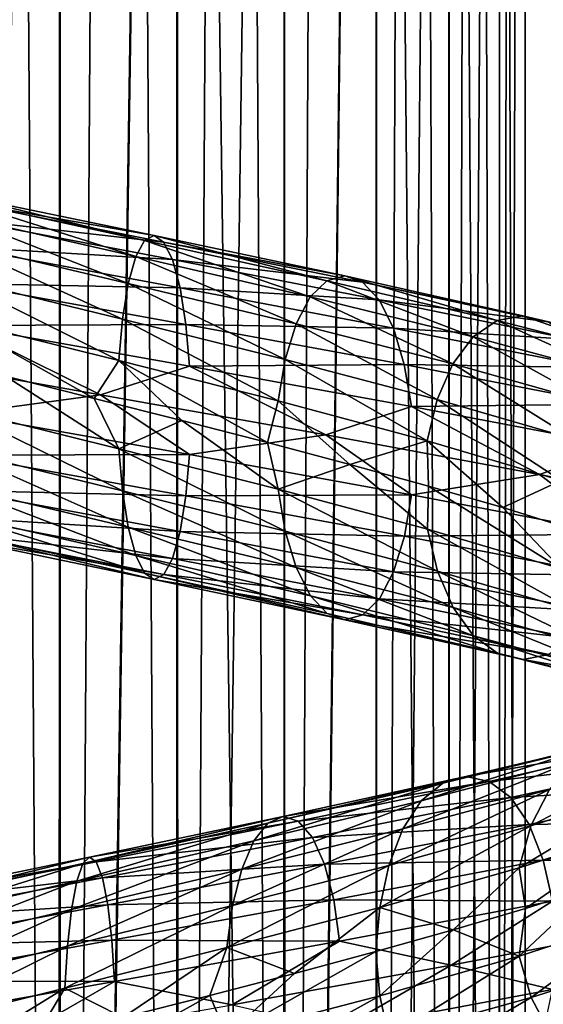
# Model space of a CAD drawing. Header units: metres. Extents: x -109 to 109, y -917 to 389.
# Tile 343 of 656: x 1 to 9, y -648 to -634. Entities that reach past the tile are written whole.
import ezdxf

# ---------------------------------------------------------------- set-up
doc = ezdxf.new("R2010")
doc.units = ezdxf.units.M
doc.layers.add('solid_24503124_XXX_01_SW0001', color=7, linetype='CONTINUOUS')
doc.layers.add('solid_24503124_XXX_01_SW0001_01', color=7, linetype='CONTINUOUS')

msp = doc.modelspace()

# ---------------------------------------------------------------- linework, layer by layer
at = {"layer": 'solid_24503124_XXX_01_SW0001'}
for points in [[(1.767249, -701, -391.68576), (1.767193, -437, -391.68573), (0, -437, -391.5)], [(0, -701, -391.5), (1.767249, -701, -391.68576), (0, -437, -391.5)], [(1.767193, -589, -8.314267), (0, -701, -8.5), (0, -589, -8.5)], [(1.767193, -589, -8.314267), (1.744606, -701, -8.319036), (0, -701, -8.5)], [(0.329235, -637.906921, -17.780201), (2.349829, -638.904236, -17.719374), (-0.96107, -638.316833, -17.849997)], [(1.834986, -647.439392, 14.760468), (0.101558, -648.502563, 14.806154), (-0.54983, -648.031006, 14.884398)]]:
    msp.add_3dface(points, dxfattribs=at)
at = {"layer": 'solid_24503124_XXX_01_SW0001_01'}
for points in [[(0, -701, -408.5), (0, -437, -408.5), (1.767193, -437, -408.31427)], [(1.767249, -701, -408.31424), (0, -701, -408.5), (1.767193, -437, -408.31427)], [(3.457262, -701, -392.234863), (3.457402, -437, -392.234924), (1.767193, -437, -391.68573)], [(1.767249, -701, -391.68576), (3.457262, -701, -392.234863), (1.767193, -437, -391.68573)], [(1.767249, -701, -408.31424), (1.767193, -437, -408.31427), (3.457402, -437, -407.765076)], [(3.457262, -701, -407.765137), (1.767249, -701, -408.31424), (3.457402, -437, -407.765076)], [(3.457262, -701, -392.234863), (4.996175, -701, -393.123352), (3.457402, -437, -392.234924)], [(3.457262, -701, -407.765137), (3.457402, -437, -407.765076), (4.996158, -437, -406.876648)], [(4.996175, -701, -406.876648), (3.457262, -701, -407.765137), (4.996158, -437, -406.876648)], [(4.996175, -701, -393.123352), (4.996158, -437, -393.123352), (3.457402, -437, -392.234924)], [(4.996175, -701, -393.123352), (6.316738, -437, -394.312408), (4.996158, -437, -393.123352)], [(4.996175, -701, -406.876648), (4.996158, -437, -406.876648), (6.316738, -437, -405.687592)], [(4.996175, -701, -393.123352), (6.316731, -701, -394.312378), (6.316738, -437, -394.312408)], [(6.316731, -701, -405.687622), (4.996175, -701, -406.876648), (6.316738, -437, -405.687592)], [(6.316731, -701, -394.312378), (7.361216, -701, -395.75), (6.316738, -437, -394.312408)], [(6.316731, -701, -405.687622), (6.316738, -437, -405.687592), (7.361266, -437, -404.249908)], [(7.361216, -701, -404.25), (6.316731, -701, -405.687622), (7.361266, -437, -404.249908)], [(7.361216, -701, -395.75), (7.361266, -437, -395.750092), (6.316738, -437, -394.312408)], [(7.361216, -701, -395.75), (8.083981, -701, -397.373352), (7.361266, -437, -395.750092)], [(7.361216, -701, -404.25), (7.361266, -437, -404.249908), (8.083978, -437, -402.626648)], [(8.083981, -701, -402.626648), (7.361216, -701, -404.25), (8.083978, -437, -402.626648)], [(8.083981, -701, -397.373352), (8.083978, -437, -397.373352), (7.361266, -437, -395.750092)], [(8.083981, -701, -397.373352), (8.453425, -437, -399.111481), (8.083978, -437, -397.373352)], [(8.083981, -701, -402.626648), (8.083978, -437, -402.626648), (8.453425, -437, -400.888519)], [(8.083981, -701, -397.373352), (8.453436, -701, -399.111511), (8.453425, -437, -399.111481)], [(8.453436, -701, -400.888489), (8.083981, -701, -402.626648), (8.453425, -437, -400.888519)], [(8.453436, -701, -400.888489), (8.453425, -437, -400.888519), (8.453425, -437, -399.111481)], [(8.453436, -701, -399.111511), (8.453436, -701, -400.888489), (8.453425, -437, -399.111481)], [(0, -589, 8.5), (0, -701, 8.5), (1.767249, -701, 8.314255)], [(1.767193, -589, 8.314267), (0, -589, 8.5), (1.767249, -701, 8.314255)], [(3.457402, -589, -7.765069), (3.437735, -701, -7.773801), (1.744606, -701, -8.319036)], [(1.767193, -589, -8.314267), (3.457402, -589, -7.765069), (1.744606, -701, -8.319036)], [(3.457402, -589, 7.765069), (1.767193, -589, 8.314267), (1.767249, -701, 8.314255)], [(3.457402, -589, 7.765069), (1.767249, -701, 8.314255), (3.458888, -701, 7.764412)], [(3.457402, -589, -7.765069), (4.980319, -701, -6.888136), (3.437735, -701, -7.773801)], [(3.457402, -589, -7.765069), (4.996158, -589, -6.876657), (4.980319, -701, -6.888136)], [(4.996158, -589, 6.876657), (3.457402, -589, 7.765069), (3.458888, -701, 7.764412)], [(4.996158, -589, 6.876657), (3.458888, -701, 7.764412), (4.999055, -701, 6.874551)], [(6.316738, -589, -5.687599), (6.304805, -701, -5.700828), (4.980319, -701, -6.888136)], [(4.996158, -589, -6.876657), (6.316738, -589, -5.687599), (4.980319, -701, -6.888136)], [(6.316738, -589, 5.687599), (4.996158, -589, 6.876657), (4.999055, -701, 6.874551)], [(6.316738, -589, 5.687599), (4.999055, -701, 6.874551), (6.320303, -701, 5.68364)], [(6.316738, -589, -5.687599), (7.353192, -701, -4.263868), (6.304805, -701, -5.700828)], [(6.316738, -589, -5.687599), (7.361266, -589, -4.249895), (7.353192, -701, -4.263868)], [(7.361266, -589, 4.249895), (6.316738, -589, 5.687599), (6.320303, -701, 5.68364)], [(7.361266, -589, 4.249895), (6.320303, -701, 5.68364), (7.364774, -701, 4.243832)], [(7.361266, -589, -4.249895), (8.079568, -701, -2.640186), (7.353192, -701, -4.263868)], [(7.361266, -589, -4.249895), (8.083978, -589, -2.626658), (8.079568, -701, -2.640186)], [(8.083978, -589, 2.626658), (7.361266, -589, 4.249895), (7.364774, -701, 4.243832)], [(8.083978, -589, 2.626658), (7.364774, -701, 4.243832), (8.086726, -701, 2.618177)], [(8.083978, -589, -2.626658), (8.452125, -701, -0.900884), (8.079568, -701, -2.640186)], [(8.083978, -589, -2.626658), (8.453425, -589, -0.888516), (8.452125, -701, -0.900884)], [(8.453425, -589, 0.888516), (8.083978, -589, 2.626658), (8.086726, -701, 2.618177)], [(8.453425, -589, 0.888516), (8.086726, -701, 2.618177), (8.454546, -701, 0.877868)], [(8.453425, -589, -0.888516), (8.454546, -701, 0.877868), (8.452125, -701, -0.900884)], [(8.453425, -589, -0.888516), (8.453425, -589, 0.888516), (8.454546, -701, 0.877868)], [(0.259029, -636.327209, -13.777434), (2.855374, -636.916016, -13.492933), (0.270558, -636.095581, -14.443323)], [(0.270558, -636.095581, -14.443323), (2.982463, -636.684204, -14.14662), (0.282992, -636.026428, -15.158349)], [(2.855374, -636.916016, -13.492933), (2.982463, -636.684204, -14.14662), (0.270558, -636.095581, -14.443323)], [(0.282992, -636.026428, -15.158349), (3.119531, -636.614807, -14.848486), (0.295431, -636.118896, -15.870812)], [(2.982463, -636.684204, -14.14662), (3.119531, -636.614807, -14.848486), (0.282992, -636.026428, -15.158349)], [(0.295431, -636.118896, -15.870812), (3.25665, -636.707031, -15.547786), (0.306973, -636.372009, -16.529015)], [(3.119531, -636.614807, -14.848486), (3.25665, -636.707031, -15.547786), (0.295431, -636.118896, -15.870812)], [(0.249229, -636.71521, -13.208104), (2.747351, -637.304199, -12.933974), (0.259029, -636.327209, -13.777434)], [(2.747351, -637.304199, -12.933974), (2.855374, -636.916016, -13.492933), (0.259029, -636.327209, -13.777434)], [(0.306973, -636.372009, -16.529015), (3.383887, -636.9599, -16.193771), (0.316793, -636.778259, -17.085644)], [(3.25665, -636.707031, -15.547786), (3.383887, -636.9599, -16.193771), (0.306973, -636.372009, -16.529015)], [(2.855374, -636.916016, -13.492933), (5.363885, -637.496948, -12.757736), (2.982463, -636.684204, -14.14662)], [(2.982463, -636.684204, -14.14662), (5.602623, -637.264587, -13.379162), (3.119531, -636.614807, -14.848486)], [(5.363885, -637.496948, -12.757736), (5.602623, -637.264587, -13.379162), (2.982463, -636.684204, -14.14662)], [(3.119531, -636.614807, -14.848486), (5.86011, -637.19458, -14.046233), (3.25665, -636.707031, -15.547786)], [(5.602623, -637.264587, -13.379162), (5.86011, -637.19458, -14.046233), (3.119531, -636.614807, -14.848486)], [(3.25665, -636.707031, -15.547786), (6.11769, -637.286194, -14.710725), (3.383887, -636.9599, -16.193771)], [(5.86011, -637.19458, -14.046233), (6.11769, -637.286194, -14.710725), (3.25665, -636.707031, -15.547786)], [(0.241683, -637.226318, -12.765991), (2.664169, -637.815491, -12.499846), (0.249229, -636.71521, -13.208104)], [(2.664169, -637.815491, -12.499846), (2.747351, -637.304199, -12.933974), (0.249229, -636.71521, -13.208104)], [(0.316793, -636.778259, -17.085644), (3.492133, -637.366028, -16.740007), (0.324364, -637.303528, -17.511087)], [(3.383887, -636.9599, -16.193771), (3.492133, -637.366028, -16.740007), (0.316793, -636.778259, -17.085644)], [(2.747351, -637.304199, -12.933974), (5.160961, -637.88562, -12.226198), (2.855374, -636.916016, -13.492933)], [(5.160961, -637.88562, -12.226198), (5.363885, -637.496948, -12.757736), (2.855374, -636.916016, -13.492933)], [(3.383887, -636.9599, -16.193771), (6.356708, -637.538513, -15.324412), (3.492133, -637.366028, -16.740007)], [(6.11769, -637.286194, -14.710725), (6.356708, -637.538513, -15.324412), (3.383887, -636.9599, -16.193771)], [(0.236841, -637.820618, -12.47765), (2.610793, -638.409851, -12.21663), (0.241683, -637.226318, -12.765991)], [(2.610793, -638.409851, -12.21663), (2.664169, -637.815491, -12.499846), (0.241683, -637.226318, -12.765991)], [(5.363885, -637.496948, -12.757736), (7.707234, -638.070435, -11.596307), (5.602623, -637.264587, -13.379162)], [(5.602623, -637.264587, -13.379162), (8.050272, -637.837158, -12.1665), (5.86011, -637.19458, -14.046233)], [(7.707234, -638.070435, -11.596307), (8.050272, -637.837158, -12.1665), (5.602623, -637.264587, -13.379162)], [(5.86011, -637.19458, -14.046233), (8.420248, -637.766235, -12.778316), (6.11769, -637.286194, -14.710725)], [(8.050272, -637.837158, -12.1665), (8.420248, -637.766235, -12.778316), (5.86011, -637.19458, -14.046233)], [(0.324364, -637.303528, -17.511087), (3.575588, -637.891113, -17.157438), (0.329235, -637.906921, -17.780201)], [(3.492133, -637.366028, -16.740007), (3.575588, -637.891113, -17.157438), (0.324364, -637.303528, -17.511087)], [(2.664169, -637.815491, -12.499846), (5.004702, -638.397278, -11.813187), (2.747351, -637.304199, -12.933974)], [(5.004702, -638.397278, -11.813187), (5.160961, -637.88562, -12.226198), (2.747351, -637.304199, -12.933974)], [(3.492133, -637.366028, -16.740007), (6.560051, -637.944153, -15.84317), (3.575588, -637.891113, -17.157438)], [(6.356708, -637.538513, -15.324412), (6.560051, -637.944153, -15.84317), (3.492133, -637.366028, -16.740007)], [(6.11769, -637.286194, -14.710725), (8.790358, -637.856873, -13.387532), (6.356708, -637.538513, -15.324412)], [(8.420248, -637.766235, -12.778316), (8.790358, -637.856873, -13.387532), (6.11769, -637.286194, -14.710725)], [(5.160961, -637.88562, -12.226198), (7.415658, -638.4599, -11.108315), (5.363885, -637.496948, -12.757736)], [(7.415658, -638.4599, -11.108315), (7.707234, -638.070435, -11.596307), (5.363885, -637.496948, -12.757736)], [(6.356708, -637.538513, -15.324412), (9.133798, -638.108337, -13.949927), (6.560051, -637.944153, -15.84317)], [(8.790358, -637.856873, -13.387532), (9.133798, -638.108337, -13.949927), (6.356708, -637.538513, -15.324412)], [(0.236841, -637.820618, -12.47765), (0.981228, -638.637146, -12.333198), (2.259042, -638.956543, -12.172995)], [(0.236841, -637.820618, -12.47765), (2.259042, -638.956543, -12.172995), (2.610793, -638.409851, -12.21663)], [(2.610793, -638.409851, -12.21663), (4.904434, -638.991882, -11.54352), (2.664169, -637.815491, -12.499846)], [(4.904434, -638.991882, -11.54352), (5.004702, -638.397278, -11.813187), (2.664169, -637.815491, -12.499846)], [(7.707234, -638.070435, -11.596307), (9.812273, -638.637085, -10.04137), (8.050272, -637.837158, -12.1665)], [(8.050272, -637.837158, -12.1665), (10.249003, -638.402588, -10.542816), (8.420248, -637.766235, -12.778316)], [(9.812273, -638.637085, -10.04137), (10.249003, -638.402588, -10.542816), (8.050272, -637.837158, -12.1665)], [(8.420248, -637.766235, -12.778316), (10.720029, -638.330383, -11.080487), (8.790358, -637.856873, -13.387532)], [(10.249003, -638.402588, -10.542816), (10.720029, -638.330383, -11.080487), (8.420248, -637.766235, -12.778316)], [(3.575588, -637.891113, -17.157438), (3.629286, -638.494446, -17.421398), (0.329235, -637.906921, -17.780201)], [(0.329235, -637.906921, -17.780201), (3.629286, -638.494446, -17.421398), (2.349829, -638.904236, -17.719374)], [(3.575588, -637.891113, -17.157438), (6.716823, -638.468872, -16.239416), (3.629286, -638.494446, -17.421398)], [(6.560051, -637.944153, -15.84317), (6.716823, -638.468872, -16.239416), (3.575588, -637.891113, -17.157438)], [(5.004702, -638.397278, -11.813187), (7.191133, -638.972107, -10.728837), (5.160961, -637.88562, -12.226198)], [(7.191133, -638.972107, -10.728837), (7.415658, -638.4599, -11.108315), (5.160961, -637.88562, -12.226198)], [(6.560051, -637.944153, -15.84317), (9.425976, -638.513123, -14.425048), (6.716823, -638.468872, -16.239416)], [(9.133798, -638.108337, -13.949927), (9.425976, -638.513123, -14.425048), (6.560051, -637.944153, -15.84317)], [(7.415658, -638.4599, -11.108315), (9.44106, -639.027527, -9.611813), (7.707234, -638.070435, -11.596307)], [(9.44106, -639.027527, -9.611813), (9.812273, -638.637085, -10.04137), (7.707234, -638.070435, -11.596307)], [(-0.96107, -638.316833, -17.849997), (2.349829, -638.904236, -17.719374), (0.329269, -639.177185, -17.759953)], [(4.904434, -638.991882, -11.54352), (7.047061, -639.567078, -10.480687), (5.004702, -638.397278, -11.813187)], [(7.047061, -639.567078, -10.480687), (7.191133, -638.972107, -10.728837), (5.004702, -638.397278, -11.813187)], [(2.610793, -638.409851, -12.21663), (2.259042, -638.956543, -12.172995), (3.517739, -639.274109, -11.890775)], [(3.629286, -638.494446, -17.421398), (5.589972, -639.481812, -17.012888), (2.349829, -638.904236, -17.719374)], [(2.610793, -638.409851, -12.21663), (3.517739, -639.274109, -11.890775), (4.747745, -639.590515, -11.489059)], [(2.610793, -638.409851, -12.21663), (4.747745, -639.590515, -11.489059), (4.904434, -638.991882, -11.54352)], [(6.716823, -638.468872, -16.239416), (6.817696, -639.07196, -16.489744), (3.629286, -638.494446, -17.421398)], [(3.629286, -638.494446, -17.421398), (6.817696, -639.07196, -16.489744), (5.589972, -639.481812, -17.012888)], [(6.716823, -638.468872, -16.239416), (9.651237, -639.037292, -14.787651), (6.817696, -639.07196, -16.489744)], [(9.425976, -638.513123, -14.425048), (9.651237, -639.037292, -14.787651), (6.716823, -638.468872, -16.239416)], [(7.191133, -638.972107, -10.728837), (9.155211, -639.540588, -9.27733), (7.415658, -638.4599, -11.108315)], [(9.155211, -639.540588, -9.27733), (9.44106, -639.027527, -9.611813), (7.415658, -638.4599, -11.108315)], [(0.236875, -639.090881, -12.457401), (2.611163, -639.680115, -12.196346), (0.981228, -638.637146, -12.333198)], [(2.611163, -639.680115, -12.196346), (2.259042, -638.956543, -12.172995), (0.981228, -638.637146, -12.333198)], [(2.349829, -638.904236, -17.719374), (3.629656, -639.764709, -17.401114), (0.329269, -639.177185, -17.759953)], [(2.611163, -639.680115, -12.196346), (3.517739, -639.274109, -11.890775), (2.259042, -638.956543, -12.172995)], [(2.349829, -638.904236, -17.719374), (5.589972, -639.481812, -17.012888), (3.629656, -639.764709, -17.401114)], [(7.047061, -639.567078, -10.480687), (8.971789, -640.136047, -9.058053), (7.191133, -638.972107, -10.728837)], [(8.971789, -640.136047, -9.058053), (9.155211, -639.540588, -9.27733), (7.191133, -638.972107, -10.728837)], [(2.664861, -640.283386, -12.460305), (2.611163, -639.680115, -12.196346), (0.236875, -639.090881, -12.457401)], [(0.241746, -639.694275, -12.726516), (2.664861, -640.283386, -12.460305), (0.236875, -639.090881, -12.457401)], [(4.904434, -638.991882, -11.54352), (4.747745, -639.590515, -11.489059), (5.934967, -639.905029, -10.971913)], [(4.904434, -638.991882, -11.54352), (5.934967, -639.905029, -10.971913), (7.047061, -639.567078, -10.480687)], [(6.817696, -639.07196, -16.489744), (8.659174, -640.049438, -15.756832), (5.589972, -639.481812, -17.012888)], [(9.651237, -639.037292, -14.787651), (9.79618, -639.640015, -15.016333), (6.817696, -639.07196, -16.489744)], [(6.817696, -639.07196, -16.489744), (9.79618, -639.640015, -15.016333), (8.659174, -640.049438, -15.756832)], [(0.329269, -639.177185, -17.759953), (3.629656, -639.764709, -17.401114), (0.324427, -639.771423, -17.471611)], [(2.611163, -639.680115, -12.196346), (4.905128, -640.262146, -11.523142), (3.517739, -639.274109, -11.890775)], [(4.905128, -640.262146, -11.523142), (4.747745, -639.590515, -11.489059), (3.517739, -639.274109, -11.890775)], [(5.589972, -639.481812, -17.012888), (6.81839, -640.342224, -16.469366), (3.629656, -639.764709, -17.401114)], [(5.589972, -639.481812, -17.012888), (8.659174, -640.049438, -15.756832), (6.81839, -640.342224, -16.469366)], [(5.006001, -640.865173, -11.77347), (4.905128, -640.262146, -11.523142), (2.611163, -639.680115, -12.196346)], [(2.664861, -640.283386, -12.460305), (5.006001, -640.865173, -11.77347), (2.611163, -639.680115, -12.196346)], [(4.905128, -640.262146, -11.523142), (5.934967, -639.905029, -10.971913), (4.747745, -639.590515, -11.489059)], [(7.047061, -639.567078, -10.480687), (5.934967, -639.905029, -10.971913), (7.06529, -640.21698, -10.344659)], [(7.047061, -639.567078, -10.480687), (7.06529, -640.21698, -10.344659), (8.132161, -640.527466, -9.610631)], [(7.047061, -639.567078, -10.480687), (8.132161, -640.527466, -9.610631), (8.971789, -640.136047, -9.058053)], [(9.79618, -639.640015, -15.016333), (11.458955, -640.606995, -13.989355), (8.659174, -640.049438, -15.756832)], [(2.748316, -640.808533, -12.877736), (2.664861, -640.283386, -12.460305), (0.241746, -639.694275, -12.726516)], [(0.249317, -640.219543, -13.151959), (2.748316, -640.808533, -12.877736), (0.241746, -639.694275, -12.726516)], [(0.324427, -639.771423, -17.471611), (3.57628, -640.35907, -17.117897), (0.316881, -640.282593, -17.029499)], [(3.629656, -639.764709, -17.401114), (3.57628, -640.35907, -17.117897), (0.324427, -639.771423, -17.471611)], [(3.629656, -639.764709, -17.401114), (6.81839, -640.342224, -16.469366), (3.57628, -640.35907, -17.117897)], [(4.905128, -640.262146, -11.523142), (7.048058, -640.837341, -10.46016), (5.934967, -639.905029, -10.971913)], [(7.048058, -640.837341, -10.46016), (7.06529, -640.21698, -10.344659), (5.934967, -639.905029, -10.971913)], [(8.659174, -640.049438, -15.756832), (9.797177, -640.910278, -14.995806), (6.81839, -640.342224, -16.469366)], [(8.659174, -640.049438, -15.756832), (11.458955, -640.606995, -13.989355), (9.797177, -640.910278, -14.995806)], [(2.856562, -641.2146, -13.423971), (2.748316, -640.808533, -12.877736), (0.249317, -640.219543, -13.151959)], [(0.259136, -640.625793, -13.708587), (2.856562, -641.2146, -13.423971), (0.249317, -640.219543, -13.151959)], [(7.048058, -640.837341, -10.46016), (8.97306, -641.406311, -9.037327), (7.06529, -640.21698, -10.344659)], [(8.97306, -641.406311, -9.037327), (8.132161, -640.527466, -9.610631), (7.06529, -640.21698, -10.344659)], [(8.971789, -640.136047, -9.058053), (8.132161, -640.527466, -9.610631), (9.126648, -640.836853, -8.776603)], [(0.316881, -640.282593, -17.029499), (3.493098, -640.8703, -16.683769), (0.307081, -640.670593, -16.460169)], [(3.57628, -640.35907, -17.117897), (3.493098, -640.8703, -16.683769), (0.316881, -640.282593, -17.029499)], [(5.162773, -641.389954, -12.169716), (5.006001, -640.865173, -11.77347), (2.664861, -640.283386, -12.460305)], [(2.748316, -640.808533, -12.877736), (5.162773, -641.389954, -12.169716), (2.664861, -640.283386, -12.460305)], [(3.57628, -640.35907, -17.117897), (6.718122, -640.936829, -16.199699), (3.493098, -640.8703, -16.683769)], [(6.81839, -640.342224, -16.469366), (6.718122, -640.936829, -16.199699), (3.57628, -640.35907, -17.117897)], [(7.193, -641.440063, -10.688841), (7.048058, -640.837341, -10.46016), (4.905128, -640.262146, -11.523142)], [(5.006001, -640.865173, -11.77347), (7.193, -641.440063, -10.688841), (4.905128, -640.262146, -11.523142)], [(6.81839, -640.342224, -16.469366), (9.797177, -640.910278, -14.995806), (6.718122, -640.936829, -16.199699)], [(8.97306, -641.406311, -9.037327), (9.126648, -640.836853, -8.776603), (8.132161, -640.527466, -9.610631)], [(2.983799, -641.467529, -14.069959), (2.856562, -641.2146, -13.423971), (0.259136, -640.625793, -13.708587)], [(0.270679, -640.878906, -14.36679), (2.983799, -641.467529, -14.069959), (0.259136, -640.625793, -13.708587)], [(0.307081, -640.670593, -16.460169), (3.385075, -641.258545, -16.124811), (0.295552, -640.902222, -15.79428)], [(3.493098, -640.8703, -16.683769), (3.385075, -641.258545, -16.124811), (0.307081, -640.670593, -16.460169)], [(5.366116, -641.795532, -12.688473), (5.162773, -641.389954, -12.169716), (2.748316, -640.808533, -12.877736)], [(2.856562, -641.2146, -13.423971), (5.366116, -641.795532, -12.688473), (2.748316, -640.808533, -12.877736)], [(3.120918, -641.559692, -14.769258), (2.983799, -641.467529, -14.069959), (0.270679, -640.878906, -14.36679)], [(0.283118, -640.971375, -15.079254), (3.120918, -641.559692, -14.769258), (0.270679, -640.878906, -14.36679)], [(0.295552, -640.902222, -15.79428), (3.257986, -641.490356, -15.471124), (0.283118, -640.971375, -15.079254)], [(3.385075, -641.258545, -16.124811), (3.257986, -641.490356, -15.471124), (0.295552, -640.902222, -15.79428)], [(3.493098, -640.8703, -16.683769), (6.561863, -641.448425, -15.786687), (3.385075, -641.258545, -16.124811)], [(6.718122, -640.936829, -16.199699), (6.561863, -641.448425, -15.786687), (3.493098, -640.8703, -16.683769)], [(7.418262, -641.964233, -11.051444), (7.193, -641.440063, -10.688841), (5.006001, -640.865173, -11.77347)], [(5.162773, -641.389954, -12.169716), (7.418262, -641.964233, -11.051444), (5.006001, -640.865173, -11.77347)], [(6.718122, -640.936829, -16.199699), (9.653105, -641.505249, -14.747656), (6.561863, -641.448425, -15.786687)], [(9.797177, -640.910278, -14.995806), (9.653105, -641.505249, -14.747656), (6.718122, -640.936829, -16.199699)], [(9.157589, -642.008484, -9.23696), (8.97306, -641.406311, -9.037327), (7.048058, -640.837341, -10.46016)], [(7.193, -641.440063, -10.688841), (9.157589, -642.008484, -9.23696), (7.048058, -640.837341, -10.46016)], [(3.257986, -641.490356, -15.471124), (3.120918, -641.559692, -14.769258), (0.283118, -640.971375, -15.079254)], [(5.605134, -642.047913, -13.302161), (5.366116, -641.795532, -12.688473), (2.856562, -641.2146, -13.423971)], [(2.983799, -641.467529, -14.069959), (5.605134, -642.047913, -13.302161), (2.856562, -641.2146, -13.423971)], [(3.385075, -641.258545, -16.124811), (6.358939, -641.837158, -15.25515), (3.257986, -641.490356, -15.471124)], [(6.561863, -641.448425, -15.786687), (6.358939, -641.837158, -15.25515), (3.385075, -641.258545, -16.124811)], [(5.862714, -642.139465, -13.966653), (5.605134, -642.047913, -13.302161), (2.983799, -641.467529, -14.069959)], [(3.120918, -641.559692, -14.769258), (5.862714, -642.139465, -13.966653), (2.983799, -641.467529, -14.069959)], [(3.257986, -641.490356, -15.471124), (6.1202, -642.069519, -14.633724), (3.120918, -641.559692, -14.769258)], [(6.358939, -641.837158, -15.25515), (6.1202, -642.069519, -14.633724), (3.257986, -641.490356, -15.471124)], [(7.71044, -642.36908, -11.526565), (7.418262, -641.964233, -11.051444), (5.162773, -641.389954, -12.169716)], [(5.366116, -641.795532, -12.688473), (7.71044, -642.36908, -11.526565), (5.162773, -641.389954, -12.169716)], [(6.561863, -641.448425, -15.786687), (9.428579, -642.017456, -14.368176), (6.358939, -641.837158, -15.25515)], [(9.653105, -641.505249, -14.747656), (9.428579, -642.017456, -14.368176), (6.561863, -641.448425, -15.786687)], [(9.444375, -642.53186, -9.55442), (9.157589, -642.008484, -9.23696), (7.193, -641.440063, -10.688841)], [(7.418262, -641.964233, -11.051444), (9.444375, -642.53186, -9.55442), (7.193, -641.440063, -10.688841)], [(6.1202, -642.069519, -14.633724), (5.862714, -642.139465, -13.966653), (3.120918, -641.559692, -14.769258)], [(8.05388, -642.620483, -12.08896), (7.71044, -642.36908, -11.526565), (5.366116, -641.795532, -12.688473)], [(5.605134, -642.047913, -13.302161), (8.05388, -642.620483, -12.08896), (5.366116, -641.795532, -12.688473)], [(6.358939, -641.837158, -15.25515), (9.137003, -642.406921, -13.880185), (6.1202, -642.069519, -14.633724)], [(9.428579, -642.017456, -14.368176), (9.137003, -642.406921, -13.880185), (6.358939, -641.837158, -15.25515)], [(8.423989, -642.711121, -12.698176), (8.05388, -642.620483, -12.08896), (5.605134, -642.047913, -13.302161)], [(5.862714, -642.139465, -13.966653), (8.423989, -642.711121, -12.698176), (5.605134, -642.047913, -13.302161)], [(6.1202, -642.069519, -14.633724), (8.793965, -642.640198, -13.309993), (5.862714, -642.139465, -13.966653)], [(9.137003, -642.406921, -13.880185), (8.793965, -642.640198, -13.309993), (6.1202, -642.069519, -14.633724)], [(9.816355, -642.935669, -9.970986), (9.444375, -642.53186, -9.55442), (7.418262, -641.964233, -11.051444)], [(7.71044, -642.36908, -11.526565), (9.816355, -642.935669, -9.970986), (7.418262, -641.964233, -11.051444)], [(8.793965, -642.640198, -13.309993), (8.423989, -642.711121, -12.698176), (5.862714, -642.139465, -13.966653)], [(10.253596, -643.185913, -10.464554), (9.816355, -642.935669, -9.970986), (7.71044, -642.36908, -11.526565)], [(8.05388, -642.620483, -12.08896), (10.253596, -643.185913, -10.464554), (7.71044, -642.36908, -11.526565)], [(10.724792, -643.275269, -10.999599), (10.253596, -643.185913, -10.464554), (8.05388, -642.620483, -12.08896)], [(8.423989, -642.711121, -12.698176), (10.724792, -643.275269, -10.999599), (8.05388, -642.620483, -12.08896)], [(8.793965, -642.640198, -13.309993), (11.195818, -643.203003, -11.537269), (8.423989, -642.711121, -12.698176)], [(11.195818, -643.203003, -11.537269), (10.724792, -643.275269, -10.999599), (8.423989, -642.711121, -12.698176)], [(6.958655, -644.742371, 14.38255), (7.268374, -644.489014, 14.963104), (9.557667, -643.921265, 13.470878)], [(9.150396, -644.173523, 12.953468), (6.958655, -644.742371, 14.38255), (9.557667, -643.921265, 13.470878)], [(7.268374, -644.489014, 14.963104), (7.602416, -644.396362, 15.592402), (9.99692, -643.829834, 14.032071)], [(9.557667, -643.921265, 13.470878), (7.268374, -644.489014, 14.963104), (9.99692, -643.829834, 14.032071)], [(9.99692, -643.829834, 14.032071), (7.602416, -644.396362, 15.592402), (10.436332, -643.899963, 14.596289)], [(7.602416, -644.396362, 15.592402), (7.936578, -644.465332, 16.224747), (10.436332, -643.899963, 14.596289)], [(10.436332, -643.899963, 14.596289), (7.936578, -644.465332, 16.224747), (10.844079, -644.132446, 15.122768)], [(8.537656, -645.10376, 12.184638), (8.804223, -644.579102, 12.517017), (10.640533, -644.015442, 10.792542)], [(10.318368, -644.539185, 10.512062), (8.537656, -645.10376, 12.184638), (10.640533, -644.015442, 10.792542)], [(6.695399, -645.148865, 13.892426), (6.958655, -644.742371, 14.38255), (9.150396, -644.173523, 12.953468)], [(8.804223, -644.579102, 12.517017), (6.695399, -645.148865, 13.892426), (9.150396, -644.173523, 12.953468)], [(7.936578, -644.465332, 16.224747), (8.24666, -644.696655, 16.814445), (10.844079, -644.132446, 15.122768)], [(10.844079, -644.132446, 15.122768), (8.24666, -644.696655, 16.814445), (11.190968, -644.521118, 15.573999)], [(4.55305, -645.318237, 15.408097), (4.755699, -645.064087, 16.033836), (7.268374, -644.489014, 14.963104)], [(6.958655, -644.742371, 14.38255), (4.55305, -645.318237, 15.408097), (7.268374, -644.489014, 14.963104)], [(4.755699, -645.064087, 16.033836), (4.974263, -644.970642, 16.711866), (7.602416, -644.396362, 15.592402)], [(7.268374, -644.489014, 14.963104), (4.755699, -645.064087, 16.033836), (7.602416, -644.396362, 15.592402)], [(7.602416, -644.396362, 15.592402), (4.974263, -644.970642, 16.711866), (7.936578, -644.465332, 16.224747)], [(4.974263, -644.970642, 16.711866), (5.192905, -645.038757, 17.392962), (7.936578, -644.465332, 16.224747)], [(7.936578, -644.465332, 16.224747), (5.192905, -645.038757, 17.392962), (8.24666, -644.696655, 16.814445)], [(6.492681, -645.674255, 13.518717), (6.695399, -645.148865, 13.892426), (8.804223, -644.579102, 12.517017)], [(8.537656, -645.10376, 12.184638), (6.492681, -645.674255, 13.518717), (8.804223, -644.579102, 12.517017)], [(8.24666, -644.696655, 16.814445), (8.51046, -645.084412, 17.31946), (11.190968, -644.521118, 15.573999)], [(8.366607, -645.706665, 11.976007), (8.537656, -645.10376, 12.184638), (10.318368, -644.539185, 10.512062)], [(10.111642, -645.141479, 10.336733), (8.366607, -645.706665, 11.976007), (10.318368, -644.539185, 10.512062)], [(11.190968, -644.521118, 15.573999), (8.51046, -645.084412, 17.31946), (11.458408, -645.032776, 15.925589)], [(4.380801, -645.725403, 14.879567), (4.55305, -645.318237, 15.408097), (6.958655, -644.742371, 14.38255)], [(6.695399, -645.148865, 13.892426), (4.380801, -645.725403, 14.879567), (6.958655, -644.742371, 14.38255)], [(5.192905, -645.038757, 17.392962), (5.395792, -645.269287, 18.027899), (8.24666, -644.696655, 16.814445)], [(8.24666, -644.696655, 16.814445), (5.395792, -645.269287, 18.027899), (8.51046, -645.084412, 17.31946)], [(2.006889, -645.901733, 15.995869), (2.096213, -645.647156, 16.647306), (4.755699, -645.064087, 16.033836)], [(4.55305, -645.318237, 15.408097), (2.006889, -645.901733, 15.995869), (4.755699, -645.064087, 16.033836)], [(2.096213, -645.647156, 16.647306), (2.192551, -645.553223, 17.353054), (4.974263, -644.970642, 16.711866)], [(4.755699, -645.064087, 16.033836), (2.096213, -645.647156, 16.647306), (4.974263, -644.970642, 16.711866)], [(4.974263, -644.970642, 16.711866), (2.192551, -645.553223, 17.353054), (5.192905, -645.038757, 17.392962)], [(2.192551, -645.553223, 17.353054), (2.288924, -645.62085, 18.061878), (5.192905, -645.038757, 17.392962)], [(5.192905, -645.038757, 17.392962), (2.288924, -645.62085, 18.061878), (5.395792, -645.269287, 18.027899)], [(8.51046, -645.084412, 17.31946), (8.713842, -645.595398, 17.712515), (11.458408, -645.032776, 15.925589)], [(11.458408, -645.032776, 15.925589), (8.713842, -645.595398, 17.712515), (11.630491, -645.627441, 16.156446)], [(4.248163, -646.251282, 14.476284), (4.380801, -645.725403, 14.879567), (6.695399, -645.148865, 13.892426)], [(6.492681, -645.674255, 13.518717), (4.248163, -646.251282, 14.476284), (6.695399, -645.148865, 13.892426)], [(5.395792, -645.269287, 18.027899), (5.568396, -645.656311, 18.571398), (8.51046, -645.084412, 17.31946)], [(8.51046, -645.084412, 17.31946), (5.568396, -645.656311, 18.571398), (8.713842, -645.595398, 17.712515)], [(6.362602, -646.277649, 13.283566), (6.492681, -645.674255, 13.518717), (8.537656, -645.10376, 12.184638)], [(8.366607, -645.706665, 11.976007), (6.362602, -646.277649, 13.283566), (8.537656, -645.10376, 12.184638)], [(10.111642, -645.141479, 10.336733), (8.46112, -646.292969, 11.787655), (8.366607, -645.706665, 11.976007)], [(10.111642, -645.141479, 10.336733), (9.425014, -645.985474, 10.927261), (8.46112, -646.292969, 11.787655)], [(1.930965, -646.309326, 15.445495), (2.006889, -645.901733, 15.995869), (4.55305, -645.318237, 15.408097)], [(4.380801, -645.725403, 14.879567), (1.930965, -646.309326, 15.445495), (4.55305, -645.318237, 15.408097)], [(2.288924, -645.62085, 18.061878), (2.378352, -645.850952, 18.722546), (5.395792, -645.269287, 18.027899)], [(5.395792, -645.269287, 18.027899), (2.378352, -645.850952, 18.722546), (5.568396, -645.656311, 18.571398)], [(2.288924, -645.62085, 18.061878), (-0.685847, -646.211975, 18.213902), (2.378352, -645.850952, 18.722546)], [(-0.65697, -646.14447, 17.499113), (-0.685847, -646.211975, 18.213902), (2.288924, -645.62085, 18.061878)], [(2.192551, -645.553223, 17.353054), (-0.65697, -646.14447, 17.499113), (2.288924, -645.62085, 18.061878)], [(-0.628104, -646.238464, 16.787403), (-0.65697, -646.14447, 17.499113), (2.192551, -645.553223, 17.353054)], [(2.096213, -645.647156, 16.647306), (-0.628104, -646.238464, 16.787403), (2.192551, -645.553223, 17.353054)], [(5.568396, -645.656311, 18.571398), (5.701469, -646.166809, 18.994123), (8.713842, -645.595398, 17.712515)], [(8.713842, -645.595398, 17.712515), (5.701469, -646.166809, 18.994123), (8.844707, -646.189575, 17.970053)], [(8.713842, -645.595398, 17.712515), (8.844707, -646.189575, 17.970053), (11.630491, -645.627441, 16.156446)], [(-0.601339, -646.493164, 16.130438), (-0.628104, -646.238464, 16.787403), (2.096213, -645.647156, 16.647306)], [(2.006889, -645.901733, 15.995869), (-0.601339, -646.493164, 16.130438), (2.096213, -645.647156, 16.647306)], [(1.872501, -646.83551, 15.025391), (1.930965, -646.309326, 15.445495), (4.380801, -645.725403, 14.879567)], [(4.248163, -646.251282, 14.476284), (1.872501, -646.83551, 15.025391), (4.380801, -645.725403, 14.879567)], [(2.378352, -645.850952, 18.722546), (2.454432, -646.23761, 19.287933), (5.568396, -645.656311, 18.571398)], [(5.568396, -645.656311, 18.571398), (2.454432, -646.23761, 19.287933), (5.701469, -646.166809, 18.994123)], [(4.163052, -646.855042, 14.222156), (4.248163, -646.251282, 14.476284), (6.492681, -645.674255, 13.518717)], [(6.362602, -646.277649, 13.283566), (4.163052, -646.855042, 14.222156), (6.492681, -645.674255, 13.518717)], [(8.366607, -645.706665, 11.976007), (7.420187, -646.601929, 12.551172), (6.362602, -646.277649, 13.283566)], [(8.366607, -645.706665, 11.976007), (8.46112, -646.292969, 11.787655), (7.420187, -646.601929, 12.551172)], [(2.378352, -645.850952, 18.722546), (-0.712643, -646.441956, 18.880104), (2.454432, -646.23761, 19.287933)], [(-0.685847, -646.211975, 18.213902), (-0.712643, -646.441956, 18.880104), (2.378352, -645.850952, 18.722546)], [(-0.578589, -646.900818, 15.575364), (-0.601339, -646.493164, 16.130438), (2.006889, -645.901733, 15.995869)], [(1.930965, -646.309326, 15.445495), (-0.578589, -646.900818, 15.575364), (2.006889, -645.901733, 15.995869)], [(8.36779, -646.976929, 11.999696), (8.46112, -646.292969, 11.787655), (9.425014, -645.985474, 10.927261)], [(10.113073, -646.411743, 10.360191), (8.36779, -646.976929, 11.999696), (9.425014, -645.985474, 10.927261)], [(2.454432, -646.23761, 19.287933), (2.513088, -646.747742, 19.727535), (5.701469, -646.166809, 18.994123)], [(5.701469, -646.166809, 18.994123), (2.513088, -646.747742, 19.727535), (5.787094, -646.760681, 19.270754)], [(5.701469, -646.166809, 18.994123), (5.787094, -646.760681, 19.270754), (8.844707, -646.189575, 17.970053)], [(8.844707, -646.189575, 17.970053), (5.787094, -646.760681, 19.270754), (7.391504, -647.108948, 18.785767)], [(8.844707, -646.189575, 17.970053), (7.391504, -647.108948, 18.785767), (10.322457, -646.545959, 17.224148)], [(2.454432, -646.23761, 19.287933), (-0.73544, -646.828552, 19.450201), (2.513088, -646.747742, 19.727535)], [(-0.712643, -646.441956, 18.880104), (-0.73544, -646.828552, 19.450201), (2.454432, -646.23761, 19.287933)], [(-0.561071, -647.427063, 15.151642), (-0.578589, -646.900818, 15.575364), (1.930965, -646.309326, 15.445495)], [(1.872501, -646.83551, 15.025391), (-0.561071, -647.427063, 15.151642), (1.930965, -646.309326, 15.445495)], [(1.834986, -647.439392, 14.760468), (1.872501, -646.83551, 15.025391), (4.248163, -646.251282, 14.476284)], [(4.163052, -646.855042, 14.222156), (1.834986, -647.439392, 14.760468), (4.248163, -646.251282, 14.476284)], [(6.362602, -646.277649, 13.283566), (5.13901, -647.227112, 13.767732), (4.163052, -646.855042, 14.222156)], [(6.362602, -646.277649, 13.283566), (6.309525, -646.913269, 13.213104), (5.13901, -647.227112, 13.767732)], [(6.362602, -646.277649, 13.283566), (7.420187, -646.601929, 12.551172), (6.309525, -646.913269, 13.213104)], [(8.36779, -646.976929, 11.999696), (7.420187, -646.601929, 12.551172), (8.46112, -646.292969, 11.787655)], [(8.539873, -647.571533, 12.230555), (8.36779, -646.976929, 11.999696), (10.113073, -646.411743, 10.360191)], [(10.321047, -647.006958, 10.557548), (8.539873, -647.571533, 12.230555), (10.113073, -646.411743, 10.360191)], [(6.363503, -647.547852, 13.307438), (6.309525, -646.913269, 13.213104), (7.420187, -646.601929, 12.551172)], [(8.36779, -646.976929, 11.999696), (6.363503, -647.547852, 13.307438), (7.420187, -646.601929, 12.551172)], [(10.322457, -646.545959, 17.224148), (7.391504, -647.108948, 18.785767), (8.845608, -647.459778, 17.993927)], [(2.513088, -646.747742, 19.727535), (-0.753015, -647.338684, 19.893433), (2.55083, -647.341431, 20.015024)], [(-0.73544, -646.828552, 19.450201), (-0.753015, -647.338684, 19.893433), (2.513088, -646.747742, 19.727535)], [(2.513088, -646.747742, 19.727535), (2.55083, -647.341431, 20.015024), (5.787094, -646.760681, 19.270754)], [(5.787094, -646.760681, 19.270754), (2.55083, -647.341431, 20.015024), (4.241323, -647.680298, 19.814005)], [(5.787094, -646.760681, 19.270754), (4.241323, -647.680298, 19.814005), (7.391504, -647.108948, 18.785767)], [(-0.54983, -648.031006, 14.884398), (-0.561071, -647.427063, 15.151642), (1.872501, -646.83551, 15.025391)], [(1.834986, -647.439392, 14.760468), (-0.54983, -648.031006, 14.884398), (1.872501, -646.83551, 15.025391)], [(4.163052, -646.855042, 14.222156), (2.671916, -647.859985, 14.528616), (1.834986, -647.439392, 14.760468)], [(4.163052, -646.855042, 14.222156), (3.922735, -647.542725, 14.207839), (2.671916, -647.859985, 14.528616)], [(4.163052, -646.855042, 14.222156), (5.13901, -647.227112, 13.767732), (3.922735, -647.542725, 14.207839)], [(4.163641, -648.125244, 14.24616), (5.13901, -647.227112, 13.767732), (6.309525, -646.913269, 13.213104)], [(6.363503, -647.547852, 13.307438), (4.163641, -648.125244, 14.24616), (6.309525, -646.913269, 13.213104)], [(6.494367, -648.142029, 13.564978), (6.363503, -647.547852, 13.307438), (8.36779, -646.976929, 11.999696)], [(8.539873, -647.571533, 12.230555), (6.494367, -648.142029, 13.564978), (8.36779, -646.976929, 11.999696)], [(8.807314, -648.083252, 12.582143), (8.539873, -647.571533, 12.230555), (10.321047, -647.006958, 10.557548)], [(7.391504, -647.108948, 18.785767), (4.241323, -647.680298, 19.814005), (5.787683, -648.030884, 19.294758)], [(7.391504, -647.108948, 18.785767), (5.787683, -648.030884, 19.294758), (8.845608, -647.459778, 17.993927)], [(4.163641, -648.125244, 14.24616), (3.922735, -647.542725, 14.207839), (5.13901, -647.227112, 13.767732)], [(-0.753015, -647.338684, 19.893433), (-0.764324, -647.932312, 20.183258), (2.55083, -647.341431, 20.015024)], [(2.55083, -647.341431, 20.015024), (-0.764324, -647.932312, 20.183258), (0.955986, -648.262451, 20.278608)], [(1.834986, -647.439392, 14.760468), (1.393319, -648.180176, 14.728663), (0.101558, -648.502563, 14.806154)], [(2.55083, -647.341431, 20.015024), (0.955986, -648.262451, 20.278608), (4.241323, -647.680298, 19.814005)], [(1.834986, -647.439392, 14.760468), (2.671916, -647.859985, 14.528616), (1.393319, -648.180176, 14.728663)], [(8.845608, -647.459778, 17.993927), (5.787683, -648.030884, 19.294758), (8.715528, -648.063171, 17.758774)], [(1.835246, -648.709656, 14.784547), (2.671916, -647.859985, 14.528616), (3.922735, -647.542725, 14.207839)], [(4.163641, -648.125244, 14.24616), (1.835246, -648.709656, 14.784547), (3.922735, -647.542725, 14.207839)], [(4.249266, -648.719116, 14.522791), (4.163641, -648.125244, 14.24616), (6.363503, -647.547852, 13.307438)], [(6.494367, -648.142029, 13.564978), (4.249266, -648.719116, 14.522791), (6.363503, -647.547852, 13.307438)], [(6.69775, -648.653015, 13.958031), (6.494367, -648.142029, 13.564978), (8.539873, -647.571533, 12.230555)], [(8.807314, -648.083252, 12.582143), (6.69775, -648.653015, 13.958031), (8.539873, -647.571533, 12.230555)]]:
    msp.add_3dface(points, dxfattribs=at)

doc.saveas('drawing.dxf')
